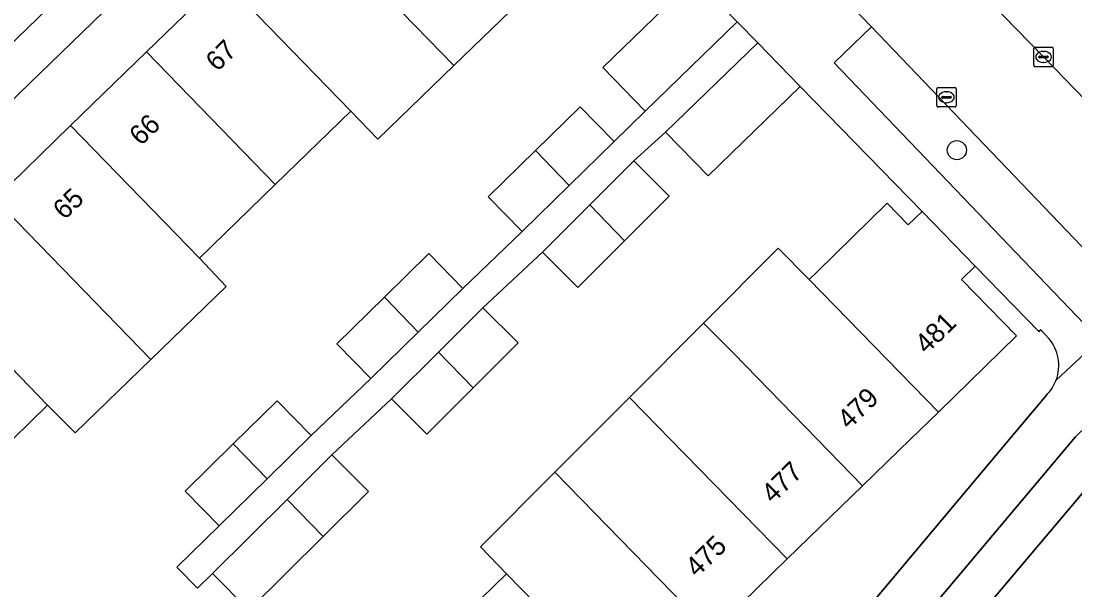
# Model space of a CAD drawing. Extents: x 162879 to 165540, y 384011 to 385181.
# Drawn here: x 163907.1 to 163961, y 384242.3 to 384271.4 of the extents above; entities that cross this region are included whole.
import ezdxf

# ---------------------------------------------------------------- set-up
doc = ezdxf.new("R2010")
doc.units = 0
for name, color, linetype in [('IMGEO_Boom', 7, 'Continuous'), ('IMGEO_Erf', 7, 'Continuous'), ('IMGEO_Fietspad_open', 7, 'Continuous'), ('IMGEO_Groenvoorziening', 7, 'Continuous'), ('IMGEO_Kolk', 7, 'Continuous'), ('IMGEO_Muur', 7, 'Continuous'), ('IMGEO_Pand', 7, 'Continuous'), ('IMGEO_Pand_nummerreeks', 7, 'Continuous'), ('IMGEO_Parkeervlak_open', 7, 'Continuous'), ('IMGEO_Rijbaan_lokaal_gesloten', 7, 'Continuous'), ('IMGEO_Voetpad_open', 7, 'Continuous')]:
    doc.layers.add(name, color=color, linetype=linetype)

msp = doc.modelspace()

# ---------------------------------------------------------------- linework, layer by layer
at = {"layer": 'IMGEO_Boom'}
msp.add_circle((163954.959, 384264.804), 0.489, dxfattribs=at)
at = {"layer": 'IMGEO_Erf'}
for points in [[(163905.714, 384262.3), (163909.585, 384266.059), (163913.477, 384269.838), (163917.347, 384273.596), (163921.223, 384277.36), (163925.088, 384281.113), (163929.093, 384285.002), (163931.889, 384282.134), (163932.591, 384282.817), (163929.003, 384286.464), (163926.362, 384286.523), (163893.458, 384254.631)], [(163917.208, 384245.571), (163915.465, 384247.347), (163917.918, 384249.756), (163920.167, 384251.965), (163921.911, 384250.189), (163924.971, 384253.109), (163923.228, 384254.885), (163925.656, 384257.27), (163927.93, 384259.503), (163929.674, 384257.727), (163932.715, 384260.636), (163930.972, 384262.412), (163933.389, 384264.786), (163935.674, 384267.03), (163937.418, 384265.254), (163939.008, 384266.806), (163936.837, 384269.041), (163941.549, 384273.619)], [(163933.072, 384272.883), (163929.209, 384269.133), (163925.328, 384265.364), (163923.935, 384266.799), (163920.064, 384263.04), (163916.186, 384259.274), (163917.563, 384257.824), (163913.709, 384254.082), (163909.838, 384250.323), (163908.421, 384251.735), (163906.637, 384250)], [(163928.053, 384239.347), (163931.914, 384243.107), (163930.584, 384244.487), (163934.387, 384248.307), (163938.202, 384252.139), (163941.989, 384255.943), (163945.821, 384259.792), (163947.393, 384258.18), (163947.818, 384258.594), (163951.4, 384262.082), (163952.473, 384260.977), (163953.176, 384261.66), (163946.939, 384268.068), (163942.223, 384263.494), (163940.053, 384265.731), (163938.431, 384264.254), (163940.233, 384262.452), (163937.948, 384260.167), (163935.559, 384257.778), (163933.757, 384259.58), (163930.702, 384256.736), (163932.504, 384254.934), (163930.199, 384252.629), (163927.83, 384250.26), (163926.028, 384252.062), (163922.973, 384249.204), (163924.841, 384247.327), (163922.526, 384245.023), (163918.723, 384241.237), (163916.857, 384243.117), (163916.093, 384242.367), (163915.039, 384243.441), (163917.208, 384245.571)], [(163959.668, 384255.166), (163959.255, 384255.607), (163959.153, 384255.51), (163955.903, 384258.856), (163955.203, 384258.175), (163958.014, 384255.288), (163954.012, 384251.391), (163952.583, 384250), (163950.124, 384247.606), (163946.277, 384243.865), (163942.395, 384240.088), (163938.527, 384236.325), (163934.659, 384232.563), (163930.783, 384228.793), (163926.791, 384224.885), (163923.722, 384228.038), (163921.539, 384225.912), (163919.177, 384223.613), (163926.327, 384216.2), (163934.221, 384223.646)], [(163957.653, 384250), (163959.539, 384252.25)], [(163944.24, 384234), (163957.653, 384250)]]:
    msp.add_lwpolyline(points, dxfattribs=at)
for centre, radius, start, end in [((163958.023, 384253.778), 2.152, 339.515, 40.1466), ((163958.03, 384253.772), 2.143, 314.7458, 339.5971)]:
    msp.add_arc(centre, radius, start, end, dxfattribs=at)
at = {"layer": 'IMGEO_Fietspad_open'}
for points in [[(163961.028, 384250.126), (163960.922, 384250), (163951.369, 384238.631), (163944.957, 384230.931), (163942.205, 384228.034), (163928.566, 384214.851), (163915.906, 384202.536), (163915.503, 384202.185), (163916.103, 384199.695), (163916.318, 384199.915), (163916.999, 384200.636), (163929.129, 384212.458), (163933.909, 384217.064), (163943.571, 384226.393), (163944.435, 384227.236)], [(163952.698, 384236.935), (163962.207, 384248.21)]]:
    msp.add_lwpolyline(points, dxfattribs=at)
at = {"layer": 'IMGEO_Groenvoorziening'}
msp.add_lwpolyline([(163950.586, 384271.114), (163948.675, 384269.285), (163962.252, 384255.095), (163964.164, 384256.924), (163962.495, 384258.668)], close=True, dxfattribs=at)
msp.add_lwpolyline([(163952.731, 384236.224), (163955.276, 384233.578), (163962.618, 384240.761), (163969.641, 384247.575), (163968.831, 384248.444), (163967.381, 384250), (163965.748, 384251.752), (163963.944, 384250), (163963.237, 384249.314), (163962.207, 384248.21), (163952.698, 384236.935)], dxfattribs=at)
at = {"layer": 'IMGEO_Kolk'}
for p, q in [((163958.894, 384269.154), (163958.894, 384270.006)), ((163958.969, 384270.08), (163959.821, 384270.08)), ((163959.382, 384269.86), (163959.407, 384269.86)), ((163959.895, 384270.006), (163959.895, 384269.154)), ((163959.153, 384269.574), (163959.153, 384269.586)), ((163959.591, 384269.537), (163959.193, 384269.537)), ((163959.196, 384269.623), (163959.594, 384269.623)), ((163959.405, 384269.3), (163959.38, 384269.3)), ((163959.637, 384269.586), (163959.637, 384269.574)), ((163959.821, 384269.08), (163958.969, 384269.08)), ((163953.926, 384267.089), (163953.926, 384267.941)), ((163954.001, 384268.015), (163954.853, 384268.015)), ((163954.414, 384267.795), (163954.439, 384267.795)), ((163954.927, 384267.941), (163954.927, 384267.089)), ((163954.185, 384267.509), (163954.185, 384267.521)), ((163954.623, 384267.472), (163954.225, 384267.472)), ((163954.228, 384267.558), (163954.626, 384267.558)), ((163954.437, 384267.235), (163954.412, 384267.235)), ((163954.669, 384267.521), (163954.669, 384267.509)), ((163954.853, 384267.015), (163954.001, 384267.015))]:
    msp.add_line(p, q, dxfattribs=at)
for points in [[(163958.894, 384269.154), (163958.894, 384270.006)], [(163958.969, 384270.08), (163959.821, 384270.08)], [(163959.895, 384270.006), (163959.895, 384269.154)], [(163959.821, 384269.08), (163958.969, 384269.08)], [(163953.926, 384267.089), (163953.926, 384267.941)], [(163954.001, 384268.015), (163954.853, 384268.015)], [(163954.927, 384267.941), (163954.927, 384267.089)], [(163954.853, 384267.015), (163954.001, 384267.015)]]:
    msp.add_lwpolyline(points, dxfattribs=at)
for centre, radius, start, end in [((163958.971, 384270.004), 0.0765, 91.552, 178.448), ((163958.971, 384270.004), 0.0765, 91.552, 178.448), ((163959.819, 384270.004), 0.0765, 1.552, 88.448), ((163959.819, 384270.004), 0.0765, 1.552, 88.448), ((163959.193, 384269.583), 0.0403, 85.8775, 175.7526), ((163959.19, 384269.573), 0.0366, 178.938, 274.7102), ((163959.594, 384269.58), 0.043, 264.8664, 352.4533), ((163959.598, 384269.585), 0.0386, 1.7309, 96.639), ((163958.971, 384269.156), 0.0765, 181.552, 268.448), ((163958.971, 384269.156), 0.0765, 181.552, 268.448), ((163959.819, 384269.156), 0.0765, 271.552, 358.448), ((163959.819, 384269.156), 0.0765, 271.552, 358.448), ((163954.003, 384267.939), 0.0765, 91.552, 178.448), ((163954.003, 384267.939), 0.0765, 91.552, 178.448), ((163954.851, 384267.939), 0.0765, 1.552, 88.448), ((163954.851, 384267.939), 0.0765, 1.552, 88.448), ((163954.225, 384267.518), 0.0403, 85.8775, 175.7526), ((163954.222, 384267.508), 0.0366, 178.938, 274.7102), ((163954.626, 384267.515), 0.043, 264.8664, 352.4533), ((163954.63, 384267.52), 0.0386, 1.7309, 96.639), ((163954.003, 384267.091), 0.0765, 181.552, 268.448), ((163954.003, 384267.091), 0.0765, 181.552, 268.448), ((163954.851, 384267.091), 0.0765, 271.552, 358.448), ((163954.851, 384267.091), 0.0765, 271.552, 358.448)]:
    msp.add_arc(centre, radius, start, end, dxfattribs=at)
for centre, major_axis, ratio, start_param, end_param in [((163959.381, 384269.58), (-0.387, 0.002), 0.722429, 4.712389, 7.853982), ((163959.406, 384269.58), (-0.39, 0.002), 0.717154, 1.570796, 4.712389), ((163954.413, 384267.515), (-0.387, 0.002), 0.722429, 4.712389, 7.853982), ((163954.438, 384267.515), (-0.39, 0.002), 0.717154, 1.570796, 4.712389)]:
    msp.add_ellipse(centre, major_axis=major_axis, ratio=ratio, start_param=start_param, end_param=end_param, dxfattribs=at)
at = {"layer": 'IMGEO_Muur'}
msp.add_lwpolyline([(163946.939, 384268.068), (163953.176, 384261.66)], dxfattribs=at)
at = {"layer": 'IMGEO_Pand'}
for points in [[(163921.223, 384277.36), (163929.209, 384269.133), (163933.072, 384272.883), (163931.68, 384274.319), (163925.088, 384281.113)], [(163921.223, 384277.36), (163917.347, 384273.596), (163923.935, 384266.799), (163925.328, 384265.364), (163929.209, 384269.133)], [(163913.477, 384269.838), (163920.064, 384263.04), (163923.935, 384266.799), (163917.347, 384273.596)], [(163941.549, 384273.619), (163936.837, 384269.041), (163939.008, 384266.806), (163943.72, 384271.384)], [(163909.585, 384266.059), (163916.186, 384259.274), (163920.064, 384263.04), (163913.477, 384269.838)], [(163944.769, 384270.305), (163940.053, 384265.731), (163942.223, 384263.494), (163946.939, 384268.068)], [(163935.119, 384262.997), (163937.418, 384265.254), (163935.674, 384267.03), (163933.389, 384264.786)], [(163909.585, 384266.059), (163905.714, 384262.3), (163913.709, 384254.082), (163917.563, 384257.824), (163916.186, 384259.274)], [(163935.119, 384262.997), (163933.389, 384264.786), (163930.972, 384262.412), (163932.715, 384260.636)], [(163936.174, 384261.997), (163937.948, 384260.167), (163940.233, 384262.452), (163938.431, 384264.254)], [(163913.709, 384254.082), (163905.714, 384262.3), (163901.844, 384258.543), (163908.421, 384251.735), (163909.838, 384250.323)], [(163936.174, 384261.997), (163933.757, 384259.58), (163935.559, 384257.778), (163937.948, 384260.167)], [(163954.012, 384251.391), (163958.014, 384255.288), (163955.203, 384258.175), (163955.903, 384258.856), (163953.176, 384261.66), (163952.473, 384260.977), (163951.4, 384262.082), (163947.818, 384258.594), (163947.393, 384258.18)], [(163947.393, 384258.18), (163945.821, 384259.792), (163941.989, 384255.943), (163943.525, 384254.414), (163947.803, 384250), (163950.124, 384247.606), (163952.583, 384250), (163954.012, 384251.391)], [(163925.656, 384257.27), (163927.388, 384255.483), (163929.674, 384257.727), (163927.93, 384259.503)], [(163908.421, 384251.735), (163901.844, 384258.543), (163897.819, 384254.634), (163900.891, 384251.47), (163899.377, 384250), (163898.653, 384249.297), (163902.136, 384245.709), (163903.251, 384244.562), (163905.726, 384246.965), (163904.653, 384248.07), (163906.637, 384250)], [(163925.656, 384257.27), (163923.228, 384254.885), (163924.971, 384253.109), (163927.388, 384255.483)], [(163930.199, 384252.629), (163932.504, 384254.934), (163930.702, 384256.736), (163928.422, 384254.456)], [(163946.277, 384243.865), (163950.124, 384247.606), (163947.803, 384250), (163943.525, 384254.414), (163941.989, 384255.943), (163938.202, 384252.139), (163939.657, 384250.648), (163940.289, 384250)], [(163930.199, 384252.629), (163928.422, 384254.456), (163926.028, 384252.062), (163927.83, 384250.26)], [(163946.277, 384243.865), (163940.289, 384250), (163939.657, 384250.648), (163938.202, 384252.139), (163934.387, 384248.307), (163942.395, 384240.088)], [(163917.918, 384249.756), (163919.653, 384247.972), (163921.911, 384250.189), (163920.167, 384251.965)], [(163917.918, 384249.756), (163915.465, 384247.347), (163917.208, 384245.571), (163919.653, 384247.972)], [(163920.678, 384246.92), (163922.526, 384245.023), (163924.841, 384247.327), (163922.973, 384249.204)], [(163938.527, 384236.325), (163942.395, 384240.088), (163934.387, 384248.307), (163930.584, 384244.487), (163931.914, 384243.107)], [(163920.678, 384246.92), (163916.857, 384243.117), (163918.723, 384241.237), (163922.526, 384245.023)], [(163938.527, 384236.325), (163931.914, 384243.107), (163928.053, 384239.347), (163934.659, 384232.563)]]:
    msp.add_lwpolyline(points, close=True, dxfattribs=at)
at = {"layer": 'IMGEO_Parkeervlak_open'}
msp.add_lwpolyline([(163924.416, 384305.588), (163925.863, 384304.081), (163936.834, 384292.779), (163946.519, 384282.808), (163959.394, 384269.579), (163965.893, 384262.871)], dxfattribs=at)
at = {"layer": 'IMGEO_Rijbaan_lokaal_gesloten'}
for points in [[(163933.862, 384288.402), (163944.272, 384277.641), (163950.586, 384271.114), (163962.495, 384258.668), (163962.758, 384258.92), (163966.433, 384262.388), (163965.893, 384262.871), (163959.394, 384269.579), (163946.519, 384282.808), (163936.834, 384292.779)], [(163884.85, 384287.172), (163885.611, 384286.288), (163888.22, 384283.584), (163892.399, 384279.255), (163900.23, 384271.142), (163903.359, 384267.9), (163903.727, 384267.518), (163912.083, 384275.609), (163924.617, 384287.795), (163925.486, 384288.61)]]:
    msp.add_lwpolyline(points, dxfattribs=at)
at = {"layer": 'IMGEO_Voetpad_open'}
for points in [[(163925.486, 384288.61), (163924.617, 384287.795), (163912.083, 384275.609), (163903.727, 384267.518), (163903.359, 384267.9), (163903.137, 384267.681), (163899.118, 384264.928), (163894.305, 384260.306), (163887.47, 384253.697), (163880.97, 384247.395), (163878.501, 384245.001), (163868.325, 384235.136)], [(163874.452, 384236.24), (163888.682, 384250), (163893.458, 384254.631), (163926.362, 384286.523), (163929.003, 384286.464), (163932.591, 384282.817), (163935.318, 384280.014), (163941.549, 384273.619), (163943.72, 384271.384), (163944.769, 384270.305), (163946.939, 384268.068), (163953.176, 384261.66), (163955.903, 384258.856), (163959.153, 384255.51), (163959.255, 384255.607), (163959.668, 384255.166)], [(163960.039, 384253.025), (163962.252, 384255.095), (163948.675, 384269.285), (163950.586, 384271.114), (163944.272, 384277.641)], [(163951.369, 384238.631), (163960.922, 384250), (163961.028, 384250.126), (163964.607, 384253.61), (163970.001, 384258.672), (163968.259, 384260.47), (163966.433, 384262.388), (163962.758, 384258.92), (163962.495, 384258.668), (163964.164, 384256.924), (163962.252, 384255.095), (163960.039, 384253.025)], [(163959.539, 384252.25), (163957.653, 384250), (163944.24, 384234)]]:
    msp.add_lwpolyline(points, dxfattribs=at)
msp.add_lwpolyline([(163933.757, 384259.58), (163936.174, 384261.997), (163938.431, 384264.254), (163940.053, 384265.731), (163944.769, 384270.305), (163943.72, 384271.384), (163939.008, 384266.806), (163937.418, 384265.254), (163935.119, 384262.997), (163932.715, 384260.636), (163929.674, 384257.727), (163927.388, 384255.483), (163924.971, 384253.109), (163921.911, 384250.189), (163919.653, 384247.972), (163917.208, 384245.571), (163915.039, 384243.441), (163916.093, 384242.367), (163916.857, 384243.117), (163920.678, 384246.92), (163922.973, 384249.204), (163926.028, 384252.062), (163928.422, 384254.456), (163930.702, 384256.736)], close=True, dxfattribs=at)
for centre, radius, start, end in [((163958.023, 384253.778), 2.152, 339.515, 40.1466), ((163958.03, 384253.772), 2.143, 314.7458, 339.5971)]:
    msp.add_arc(centre, radius, start, end, dxfattribs=at)

# ---------------------------------------------------------------- texts
at = {"layer": 'IMGEO_Pand_nummerreeks'}
for s, rotation, p in [('67', 44.1579, (163917.103, 384268.787)), ('66', 44.1579, (163913.194, 384264.991)), ('65', 44.1579, (163909.284, 384261.195)), ('481', 44.2151, (163953.405, 384254.319)), ('479', 44.2152, (163949.433, 384250.456)), ('477', 44.2151, (163945.543, 384246.67)), ('475', 44.2151, (163941.653, 384242.885))]:
    msp.add_text(s, height=1, rotation=rotation, dxfattribs=at).set_placement(p)

doc.saveas('drawing.dxf')
